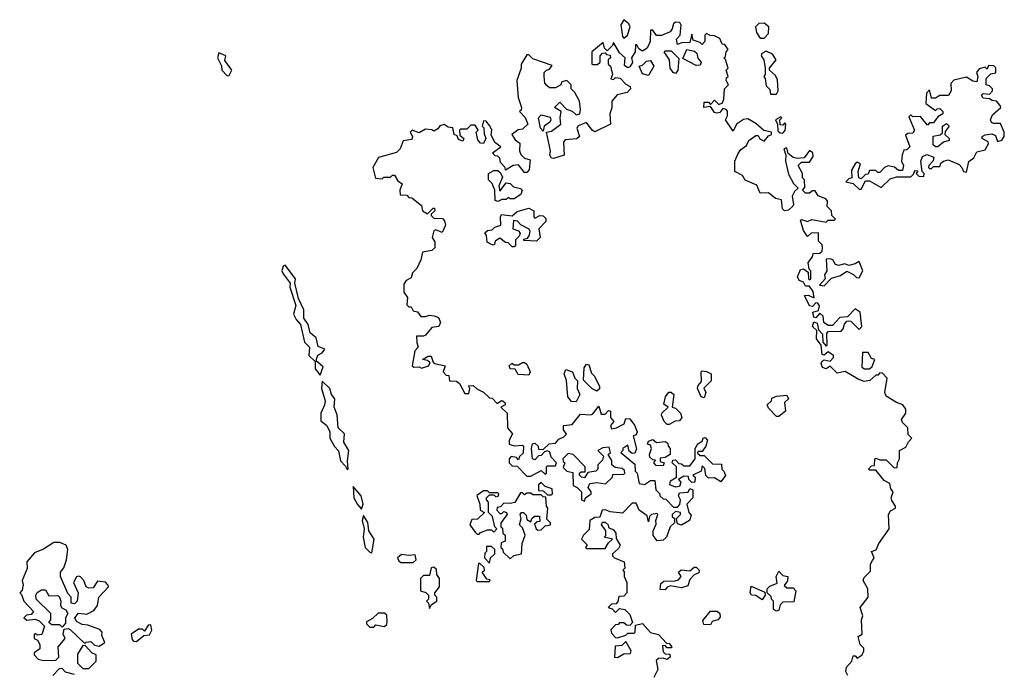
# Model space of a CAD drawing. Extents: x 2494106 to 2685573, y 758056 to 915185.
# Tile 292 of 507: x 2559600 to 2564368, y 882051 to 885220. Entities that reach past the tile are written whole.
import ezdxf

# ---------------------------------------------------------------- set-up
doc = ezdxf.new("R2010")
doc.units = 0

msp = doc.modelspace()

# ---------------------------------------------------------------- linework, layer by layer
at = {"layer": '0CON05XD'}
for points in [[(2563610, 882045), (2563600, 882065), (2563603.3, 882085), (2563630, 882115), (2563635, 882140), (2563645, 882140), (2563655, 882130), (2563680, 882145), (2563687.5, 882165), (2563687, 882177), (2563670, 882195), (2563660, 882235), (2563680, 882245), (2563676.7, 882315), (2563682.5, 882335), (2563670, 882375), (2563707.5, 882425), (2563706.2, 882465), (2563683.8, 882505), (2563689.5, 882520.5), (2563719.4, 882550.6), (2563719.4, 882585), (2563728.5, 882601.5), (2563736.7, 882615), (2563723.8, 882645), (2563746.4, 882653.6), (2563760, 882685), (2563810, 882755), (2563807.5, 882825), (2563817, 882843), (2563840, 882855), (2563840, 882865), (2563823, 882893), (2563820, 882905), (2563830, 882935), (2563818.3, 882948.3), (2563812.5, 882975), (2563785, 882990), (2563745, 883040), (2563715, 883040), (2563710, 883045), (2563725, 883060), (2563738.3, 883061.7), (2563740, 883095), (2563745, 883097.5), (2563765, 883090), (2563795, 883090), (2563835, 883050), (2563848.3, 883051.7), (2563850, 883075), (2563860, 883095), (2563860, 883135), (2563890, 883150), (2563903, 883177), (2563920, 883195), (2563901.7, 883211.7), (2563900, 883245), (2563875, 883270), (2563870, 883285), (2563890, 883315), (2563890, 883335), (2563876.2, 883356.2), (2563845, 883366.7), (2563795, 883397.5), (2563788.8, 883415), (2563800, 883485), (2563778.3, 883508.3), (2563765, 883510), (2563755, 883500), (2563745, 883500), (2563717, 883473), (2563689.3, 883469.3), (2563659.3, 883479.3), (2563597, 883517), (2563558.3, 883508.3), (2563525, 883542.5), (2563505, 883530), (2563487, 883537), (2563480, 883555), (2563485, 883567.5), (2563495, 883573.3), (2563525, 883567.5), (2563540, 883585), (2563540, 883595), (2563515, 883612.5), (2563495, 883596.7), (2563485, 883600), (2563480, 883645), (2563458, 883675), (2563460, 883715), (2563438.8, 883735), (2563445, 883757.5), (2563460.7, 883750.7), (2563468.3, 883718.3), (2563487, 883697), (2563488.3, 883658.3), (2563505, 883640), (2563510, 883645), (2563508.3, 883701.7), (2563515, 883710), (2563577, 883713), (2563587, 883723), (2563593.8, 883746.2), (2563605, 883760), (2563615, 883762.5), (2563625, 883760), (2563665, 883720), (2563677.5, 883735), (2563672.5, 883775), (2563670, 883805), (2563645, 883820), (2563608.3, 883781.7), (2563571.7, 883778.3), (2563535, 883740), (2563515, 883740), (2563493.6, 883753.6), (2563490, 883785), (2563475, 883800), (2563455, 883777.5), (2563445, 883780), (2563440, 883805), (2563468.3, 883811.7), (2563472.5, 883835), (2563465, 883847.5), (2563455, 883850), (2563438.8, 883831.2), (2563424.4, 883834.4), (2563400, 883885), (2563417, 883887), (2563447, 883873), (2563442.5, 883905), (2563425, 883930), (2563405, 883930), (2563395, 883950), (2563375, 883957.5), (2563366.7, 883975), (2563380, 884010), (2563395, 884013.8), (2563418.3, 883998.3), (2563420, 883965), (2563425, 883960), (2563430, 883965), (2563430, 884005), (2563422.5, 884012.5), (2563417.5, 884045), (2563438.3, 884071.7), (2563441.7, 884088.3), (2563475, 884090), (2563485, 884100), (2563487.5, 884115), (2563485, 884130), (2563468.3, 884148.3), (2563468.3, 884188.3), (2563433, 884187), (2563415, 884170), (2563395, 884200), (2563381.2, 884248.8), (2563385, 884252.5), (2563415, 884242.5), (2563435, 884252.5), (2563505, 884240), (2563515, 884250), (2563545, 884250), (2563550, 884255), (2563531.7, 884271.7), (2563530, 884295), (2563510, 884315), (2563511.7, 884341.7), (2563503, 884353), (2563467, 884367), (2563451.7, 884391.7), (2563438.3, 884391.7), (2563425, 884380), (2563405, 884380), (2563390, 884395), (2563401.7, 884408.3), (2563400, 884445), (2563390, 884455), (2563390, 884475), (2563370, 884515), (2563385, 884530), (2563425, 884530), (2563441.7, 884558.3), (2563440, 884575), (2563425, 884587.5), (2563398.3, 884551.7), (2563365, 884547.5), (2563345, 884552.5), (2563321.7, 884571.7), (2563315, 884600), (2563300, 884595), (2563310, 884565), (2563307.5, 884535), (2563323, 884473), (2563347, 884427), (2563370, 884405), (2563351.7, 884388.3), (2563340, 884365), (2563347.5, 884325), (2563343.3, 884316.7), (2563322.7, 884297.3), (2563302.5, 884295), (2563294, 884305), (2563288.3, 884348.3), (2563260, 884355), (2563225, 884382.5), (2563185, 884380), (2563169.3, 884419.3), (2563113, 884443), (2563100, 884465), (2563062.5, 884485), (2563063.3, 884535), (2563078.3, 884571.7), (2563090.5, 884589.5), (2563119.3, 884610.7), (2563130, 884635), (2563165, 884660), (2563175, 884660), (2563183.6, 884643.6), (2563205, 884632.5), (2563225, 884657.5), (2563240, 884665), (2563240, 884675), (2563203.9, 884683.9), (2563165, 884717.5), (2563125, 884740), (2563105, 884736.7), (2563070, 884715), (2563055, 884680), (2563017.5, 884735), (2563027.5, 884755), (2563027, 884777), (2563020, 884785), (2563005, 884790), (2562989.3, 884770.7), (2562975, 884767.5), (2562965, 884770), (2562945, 884800), (2562912.5, 884795), (2562915, 884820), (2562935, 884820), (2562945, 884810), (2562965, 884830), (2562985, 884810), (2563003, 884817), (2563010, 884835), (2563012.5, 884885), (2563032.5, 884905), (2563020, 884925), (2563021.7, 884938.3), (2563030, 884945), (2563020, 884975), (2563030, 884985), (2563017.5, 885027.5), (2563010, 885035), (2563018.3, 885041.7), (2563020, 885065), (2563030, 885075), (2563015, 885100), (2563001.7, 885101.7), (2562989.3, 885129.3), (2562965, 885142.5), (2562943.6, 885143.6), (2562925, 885152.5), (2562917.5, 885145), (2562917.5, 885115), (2562905, 885100), (2562895, 885110), (2562861.7, 885121.7), (2562855, 885150), (2562845, 885110), (2562805, 885107.5), (2562785, 885100), (2562780, 885125), (2562797.5, 885145), (2562803, 885193), (2562797, 885207), (2562775, 885207.5), (2562765, 885200), (2562760, 885175), (2562749.3, 885160.7), (2562707, 885143), (2562683.3, 885143.3), (2562665, 885170), (2562655, 885170), (2562652.5, 885115), (2562638.3, 885081.7), (2562615, 885067.5), (2562598.3, 885078.3), (2562588.3, 885098.3), (2562581.7, 885098.3), (2562580, 885065), (2562562.5, 885035), (2562567, 885013), (2562555, 884992.5), (2562545, 884987.5), (2562528.3, 884998.3), (2562532.5, 885035), (2562505, 885060), (2562475, 885110), (2562470, 885095), (2562445, 885070), (2562431.7, 885081.7), (2562425, 885110), (2562370, 885065), (2562370, 885005), (2562375, 885002.5), (2562397.5, 885002.5), (2562410, 885015), (2562410, 885045), (2562421.7, 885058.3), (2562435, 885060), (2562441.7, 885051.7), (2562458.3, 885048.3), (2562460, 885035), (2562450, 885025), (2562450, 885005), (2562460, 884995), (2562470, 884955), (2562463, 884933), (2562475, 884930), (2562485, 884940), (2562507, 884937), (2562535, 884907.5), (2562556.4, 884896.4), (2562557.5, 884885), (2562541.7, 884868.3), (2562493, 884857), (2562467.5, 884825), (2562466.4, 884793.6), (2562457.5, 884765), (2562460, 884715), (2562385, 884677.5), (2562372.5, 884685), (2562345, 884722.5), (2562303.8, 884706.2), (2562297.5, 884695), (2562310, 884655), (2562297.5, 884642.5), (2562241.7, 884638.3), (2562232.5, 884627.5), (2562236.7, 884565), (2562185, 884547.5), (2562175, 884550), (2562167.5, 884565), (2562170, 884585), (2562150, 884675), (2562175, 884680), (2562220, 884715), (2562216.7, 884745), (2562222.5, 884775), (2562190, 884795), (2562215, 884820), (2562247, 884787), (2562275, 884776.7), (2562295, 884760), (2562312.5, 884765), (2562316.2, 884785), (2562310, 884825), (2562288.3, 884868.3), (2562270, 884885), (2562270, 884905), (2562250, 884925), (2562225, 884920), (2562220, 884905), (2562195, 884890), (2562165, 884890), (2562151.7, 884901.7), (2562143, 884913), (2562140, 884945), (2562140, 884965), (2562150, 884975)], [(2562525, 885130), (2562542.5, 885145), (2562556.7, 885185), (2562549.5, 885199.5), (2562525, 885220), (2562511.2, 885195), (2562518.3, 885138.3), (2562525, 885130)], [(2563205, 885130), (2563226.4, 885153.6), (2563226.7, 885185), (2563205, 885202.5), (2563178.3, 885201.7), (2563162.5, 885185), (2563168.3, 885158.3), (2563185, 885130), (2563205, 885130)], [(2560605, 884947.5), (2560615, 884950), (2560627.5, 884975), (2560593, 885023), (2560597.5, 885045), (2560565, 885060), (2560557.5, 885035), (2560576.4, 884996.4), (2560578.8, 884975), (2560605, 884947.5)], [(2562150, 884975), (2562165, 884980), (2562178.3, 884998.3), (2562085, 885030), (2562065, 885050), (2562055, 885050), (2562027.5, 885005), (2562027.5, 884985), (2562007.5, 884925), (2562013.6, 884843.6), (2562030, 884795), (2562028.3, 884781.7), (2562020, 884775), (2562047, 884747), (2562060, 884715), (2562035, 884690), (2562013, 884687), (2561982.5, 884665), (2561998.3, 884638.3), (2562021.7, 884621.7), (2562020, 884585), (2562027, 884567), (2562045, 884550), (2562071.7, 884541.7), (2562067, 884493), (2562055, 884480), (2562045, 884480), (2562015, 884517.5), (2561990, 884515), (2561951.7, 884491.7), (2561950, 884505), (2561928.3, 884528.3), (2561925, 884550), (2561915, 884560), (2561901.7, 884561.7), (2561890, 884575), (2561930, 884605), (2561900, 884625), (2561883, 884663), (2561886.7, 884685), (2561877, 884707), (2561858.3, 884728.3), (2561845, 884730), (2561840, 884705), (2561847, 884697), (2561848.3, 884668.3), (2561857.5, 884645), (2561845, 884620), (2561831.7, 884621.7), (2561818.3, 884638.3), (2561810, 884675), (2561820, 884685), (2561805, 884710), (2561785, 884710), (2561765, 884690), (2561735, 884690), (2561730, 884685), (2561731.7, 884661.7), (2561750, 884645), (2561745, 884632.5), (2561725, 884640), (2561718.3, 884658.3), (2561703.6, 884663.6), (2561696.7, 884696.7), (2561675, 884700), (2561655, 884712.5), (2561633.9, 884706.1), (2561625, 884692.5), (2561605, 884680), (2561595, 884687.5), (2561565, 884690), (2561535, 884672.5), (2561500, 884685), (2561490, 884675), (2561502.5, 884655), (2561499.3, 884640.7), (2561457, 884633), (2561442.5, 884595), (2561425, 884577.5), (2561337, 884553), (2561310, 884505), (2561323.3, 884453.3), (2561355, 884450), (2561363, 884457), (2561395, 884457.5), (2561405, 884467.5), (2561415, 884467.5), (2561430.7, 884440.7), (2561452.5, 884425), (2561440, 884395), (2561441.7, 884371.7), (2561475, 884370), (2561485, 884360), (2561498.3, 884358.3), (2561545, 884320), (2561550, 884295), (2561575, 884280), (2561601.7, 884308.3), (2561608.3, 884308.3), (2561610, 884295), (2561591.7, 884278.3), (2561591.7, 884271.7), (2561605, 884260), (2561647.5, 884257.5), (2561657, 884247), (2561662.5, 884225), (2561645, 884190), (2561615, 884202.5), (2561605, 884197.5), (2561597.5, 884165), (2561610, 884145), (2561610, 884115), (2561595, 884102.5), (2561550, 884095), (2561541.7, 884058.3), (2561522.5, 884015), (2561502.5, 883995), (2561495, 883970), (2561471.7, 883958.3), (2561460.7, 883939.3), (2561460.7, 883900.7), (2561477.5, 883875), (2561475, 883840), (2561485, 883830), (2561495, 883830), (2561505, 883810), (2561526.4, 883806.4), (2561543, 883783), (2561565, 883782.5), (2561585, 883790), (2561607, 883787), (2561628.3, 883778.3), (2561637.5, 883755), (2561630, 883735), (2561595, 883730), (2561565, 883692.5), (2561555, 883687.5), (2561521.7, 883688.3), (2561522.5, 883655), (2561530, 883635), (2561513.3, 883616.7), (2561500, 883545), (2561508.3, 883538.3), (2561535, 883540), (2561545, 883532.5), (2561580, 883545), (2561588.3, 883558.3), (2561575, 883570), (2561550, 883575), (2561578.3, 883591.7), (2561591.7, 883591.7), (2561601.7, 883561.7), (2561610, 883555), (2561660, 883545), (2561650, 883515), (2561665, 883500), (2561678.3, 883498.3), (2561681.7, 883471.7), (2561715, 883470), (2561729.3, 883459.3), (2561755, 883410), (2561775, 883410), (2561780, 883435), (2561773, 883447), (2561795, 883450), (2561813, 883433), (2561845, 883417.5), (2561875, 883390), (2561888.3, 883388.3), (2561911.7, 883361.7), (2561933, 883377), (2561940, 883375), (2561950, 883365), (2561950, 883355), (2561930, 883345), (2561960, 883315), (2561962.5, 883245), (2561986.7, 883215), (2561970, 883185), (2561970, 883165), (2561995, 883157.5), (2562035, 883160), (2562040, 883155), (2562038.3, 883121.7), (2562020, 883105), (2562015, 883090), (2562005, 883100), (2561980, 883105), (2561970, 883095), (2561970, 883075), (2561985, 883060), (2562008.3, 883058.3), (2562055, 883010), (2562075, 883010), (2562125, 883037.5), (2562145, 883020), (2562150, 883025), (2562150, 883055), (2562155, 883060), (2562195, 883060), (2562200, 883075), (2562173, 883103), (2562166.2, 883126.2), (2562155, 883132.5), (2562141.7, 883128.3), (2562125, 883110), (2562111.7, 883108.3), (2562095, 883090), (2562083.6, 883093.6), (2562077.5, 883145), (2562083, 883167), (2562095, 883170), (2562110, 883155), (2562111.7, 883141.7), (2562135, 883140), (2562163, 883167), (2562195, 883170), (2562210.7, 883189.3), (2562235, 883200), (2562247, 883213), (2562232.5, 883235), (2562233.6, 883256.4), (2562275, 883260), (2562315, 883310), (2562365, 883307.5), (2562375, 883312.5), (2562405, 883350), (2562415, 883310), (2562435, 883310), (2562451.7, 883328.3), (2562460, 883325), (2562460, 883295), (2562477.5, 883275), (2562460, 883255), (2562465, 883240), (2562490, 883245), (2562526.7, 883263.3), (2562535, 883290), (2562555, 883287.5), (2562577, 883257), (2562590, 883225), (2562585, 883210), (2562570, 883205), (2562587, 883143), (2562578.3, 883121.7), (2562565, 883120), (2562551.7, 883131.7), (2562545, 883160), (2562520, 883145), (2562520, 883135), (2562510, 883125), (2562578.3, 883068.3), (2562580, 883035), (2562590, 883025), (2562600, 882975), (2562625, 882970), (2562655, 882990), (2562675, 882990), (2562680, 882945), (2562700, 882925), (2562700, 882915), (2562715, 882900), (2562728.3, 882898.3), (2562765, 882860), (2562785, 882860), (2562797, 882873), (2562800, 882895), (2562790, 882915), (2562795, 882930), (2562837, 882933), (2562845, 882950), (2562860, 882945), (2562860, 882905), (2562830, 882875), (2562840, 882835), (2562851.7, 882821.7), (2562842.5, 882795), (2562805, 882772.5), (2562785, 882780), (2562780, 882805), (2562800, 882825), (2562800, 882835), (2562775, 882840), (2562760, 882825), (2562760, 882815), (2562770, 882805), (2562770, 882785), (2562750, 882765), (2562732.5, 882715), (2562715, 882700), (2562686.7, 882696.7), (2562667.5, 882722.5), (2562666.7, 882745), (2562681.7, 882778.3), (2562680, 882795), (2562690, 882825), (2562685, 882830), (2562660, 882825), (2562650, 882815), (2562645, 882790), (2562638.3, 882818.3), (2562600, 882845), (2562585, 882880), (2562565, 882880), (2562519.3, 882830.7), (2562458.3, 882838.3), (2562435, 882847.5), (2562420, 882845), (2562408.3, 882811.7), (2562385, 882810), (2562360, 882795), (2562357, 882753), (2562330, 882725), (2562320, 882705), (2562348.3, 882678.3), (2562340, 882665), (2562345, 882660), (2562435, 882660), (2562451.7, 882688.3), (2562470, 882705), (2562430, 882715), (2562437.5, 882722.5), (2562437.5, 882747.5), (2562417.5, 882775), (2562422.5, 882787.5), (2562435, 882787.5), (2562450, 882775), (2562451.7, 882761.7), (2562475, 882750), (2562486.7, 882735), (2562488.3, 882708.3), (2562507, 882677), (2562499.3, 882660.7), (2562470, 882635), (2562470, 882625), (2562480, 882615), (2562527.5, 882595), (2562530, 882565), (2562520, 882555), (2562527.5, 882547.5), (2562527.5, 882525), (2562540, 882495), (2562540, 882445), (2562525, 882430), (2562501.7, 882428.3), (2562497, 882403), (2562488.3, 882391.7), (2562465, 882390), (2562450, 882375), (2562468.3, 882368.3), (2562485, 882350), (2562505, 882370), (2562530, 882365), (2562555, 882340), (2562567.5, 882302.5), (2562555, 882287.5), (2562538.3, 882288.3), (2562525, 882300), (2562505, 882300), (2562498.3, 882291.7), (2562485, 882290), (2562463, 882267), (2562465, 882250), (2562485, 882230), (2562495, 882227.5), (2562535, 882240), (2562545, 882250), (2562575, 882250), (2562580, 882255), (2562581.7, 882288.3), (2562615, 882296.7), (2562653.9, 882253.9), (2562693.6, 882243.6), (2562731.7, 882201.7), (2562745, 882200), (2562757.5, 882185), (2562755, 882180), (2562735, 882180), (2562725, 882190), (2562711.7, 882188.3), (2562715, 882160), (2562725, 882150), (2562748.3, 882148.3), (2562750, 882135), (2562735, 882122.5), (2562715, 882130), (2562693, 882127), (2562681.7, 882118.3), (2562690, 882075), (2562670, 882035)], [(2562775, 884960), (2562763.6, 884963.6), (2562750, 884985), (2562746.4, 885026.4), (2562720, 885065), (2562725, 885070), (2562755, 885070), (2562791.7, 885031.7), (2562786.4, 884973.6), (2562775, 884960)], [(2562875, 884997.5), (2562811.7, 885031.7), (2562830, 885075), (2562867, 885067), (2562878.3, 885058.3), (2562883.8, 885033.8), (2562900, 885015), (2562895, 885000), (2562875, 884997.5)], [(2563265, 884860), (2563272.5, 884875), (2563269.3, 884929.3), (2563259.3, 884949.3), (2563230, 884975), (2563230, 884985), (2563262.5, 885025), (2563245, 885052.5), (2563215, 885067.5), (2563193.6, 885056.4), (2563190, 885045), (2563202.5, 885025), (2563210, 884985), (2563210, 884955), (2563202.5, 884945), (2563210, 884935), (2563215, 884900), (2563231.7, 884881.7), (2563235, 884860), (2563265, 884860)], [(2562645, 884950), (2562615, 884957.5), (2562600, 884995), (2562615, 885000), (2562635, 885020), (2562655, 885022.5), (2562670, 884995), (2562645, 884950)], [(2563675, 884400), (2563695, 884440), (2563715, 884440), (2563771.7, 884408.3), (2563815, 884450), (2563845, 884460), (2563915, 884460), (2563928.3, 884471.7), (2563935, 884490), (2563948.3, 884488.3), (2563940, 884475), (2563953, 884463), (2563978.3, 884461.7), (2563980, 884475), (2563970, 884485), (2563963.3, 884535), (2563972, 884558), (2563992.3, 884567.7), (2564026.7, 884555), (2564023.6, 884536.4), (2564002.5, 884515), (2564000, 884505), (2564005, 884500), (2564015, 884500), (2564025, 884510), (2564055, 884510), (2564060, 884525), (2564072.5, 884535), (2564095, 884541.2), (2564148.3, 884518.3), (2564162.5, 884505), (2564170, 884485), (2564185, 884482.5), (2564196.2, 884533.8), (2564219.3, 884550.7), (2564235, 884580), (2564275, 884590), (2564291.7, 884618.3), (2564289.3, 884629.3), (2564260, 884645), (2564260, 884655), (2564275, 884663.3), (2564306.7, 884666.7), (2564325, 884660), (2564335, 884630), (2564355, 884637.5), (2564367.5, 884655), (2564367.5, 884675), (2564348.3, 884718.3), (2564315, 884717.5), (2564305, 884722.5), (2564300, 884735), (2564310.7, 884759.3), (2564350, 884795), (2564347.5, 884805), (2564330, 884825), (2564308.3, 884828.3), (2564295, 884837.5), (2564265, 884840), (2564257.5, 884855), (2564265, 884862.5), (2564295, 884860), (2564310, 884875), (2564310, 884885), (2564295, 884900), (2564280, 884905), (2564280, 884935), (2564301.7, 884958.3), (2564327, 884963), (2564327, 884987), (2564317, 884997), (2564291.7, 884998.3), (2564285, 884980), (2564275, 884990), (2564245, 884982.5), (2564232.5, 884965), (2564240, 884945), (2564235, 884920), (2564215, 884922.5), (2564185, 884942.5), (2564123, 884927), (2564108.3, 884911.7), (2564110, 884875), (2564097, 884853), (2564055, 884852.5), (2564035, 884840), (2564015, 884840), (2564005, 884880), (2563990, 884865), (2563987.5, 884815), (2564035, 884780), (2564041.7, 884788.3), (2564055, 884790), (2564070, 884775), (2564070, 884765), (2564045, 884750), (2564027.5, 884725), (2564025, 884720), (2564005, 884720), (2563995, 884710), (2563961.7, 884751.7), (2563925, 884750), (2563915, 884760), (2563905, 884750), (2563932.5, 884685), (2563925, 884670), (2563900.7, 884669.3), (2563888.3, 884661.7), (2563910, 884605), (2563895, 884590), (2563881.7, 884588.3), (2563873.6, 884566.4), (2563870, 884535), (2563880, 884515), (2563875, 884490), (2563855, 884490), (2563836.2, 884506.2), (2563805, 884513.3), (2563787.5, 884505), (2563765, 884480), (2563755, 884480), (2563745, 884490), (2563715, 884490), (2563708.3, 884471.7), (2563695, 884470), (2563675, 884450), (2563662.5, 884455), (2563660, 884485), (2563671.7, 884521.7), (2563655, 884530), (2563645, 884522.5), (2563628.3, 884491.7), (2563630, 884455), (2563615, 884450), (2563600, 884435), (2563635, 884427.5), (2563665, 884400), (2563675, 884400)], [(2562135, 884680), (2562122.5, 884695), (2562112.5, 884745), (2562125, 884760), (2562168.3, 884748.3), (2562172.5, 884735), (2562166.7, 884723.3), (2562140, 884705), (2562135, 884680)], [(2563295, 884670), (2563306.4, 884683.6), (2563310, 884715), (2563305, 884720), (2563295, 884710), (2563281.7, 884711.7), (2563280, 884735), (2563290, 884745), (2563285, 884750), (2563260, 884735), (2563270, 884715), (2563271.7, 884681.7), (2563281.7, 884671.7), (2563295, 884670)], [(2564045, 884603.8), (2564033.9, 884603.9), (2564023.3, 884615), (2564023, 884657), (2564057, 884663), (2564068.3, 884671.7), (2564067.5, 884705), (2564087.5, 884717.5), (2564100, 884705), (2564081.7, 884678.3), (2564080, 884665), (2564100, 884645), (2564100, 884635), (2564073.3, 884626.7), (2564045, 884603.8)], [(2561915, 884340), (2561902.5, 884345), (2561900, 884395), (2561887, 884427), (2561870, 884445), (2561870, 884475), (2561895, 884490), (2561915, 884490), (2561928.3, 884478.3), (2561937, 884457), (2561920, 884415), (2561925, 884390), (2561955, 884430), (2561975, 884427.5), (2561991.7, 884411.7), (2562025, 884402.5), (2562032.5, 884395), (2562026.4, 884373.6), (2561995, 884352.5), (2561975, 884352.5), (2561965, 884360), (2561955, 884350), (2561935, 884350), (2561915, 884340)], [(2561995, 884120), (2561985, 884120), (2561965, 884140), (2561951.7, 884141.7), (2561925, 884162.5), (2561901.7, 884148.3), (2561898.3, 884131.7), (2561891.7, 884128.3), (2561863, 884143), (2561860, 884175), (2561851.7, 884188.3), (2561865, 884200), (2561887, 884203), (2561900, 884215), (2561930, 884225), (2561927.5, 884265), (2561933.6, 884276.4), (2561985, 884270), (2562008.3, 884291.7), (2562065, 884307.5), (2562090, 884295), (2562090, 884265), (2562095, 884260), (2562118.3, 884271.7), (2562135, 884270), (2562147, 884257), (2562147, 884243), (2562113, 884207), (2562120, 884165), (2562101.7, 884148.3), (2562041.7, 884151.7), (2562041.7, 884158.3), (2562058.3, 884161.7), (2562067, 884173), (2562072.5, 884195), (2562066.7, 884206.7), (2562027, 884227), (2562010, 884245), (2561991.7, 884248.3), (2561988.3, 884208.3), (2562015, 884197.5), (2562022.5, 884185), (2562018.3, 884171.7), (2562000, 884155), (2562000, 884125), (2561995, 884120)], [(2563495, 883932.5), (2563531.2, 883968.8), (2563575, 883982.5), (2563605, 884002.5), (2563637, 883987), (2563651.7, 883971.7), (2563665, 883970), (2563682.5, 884005), (2563665, 884050), (2563645, 884037.5), (2563615, 884030), (2563595, 884037.5), (2563565, 884030), (2563550, 884035), (2563537, 884057), (2563525, 884062.5), (2563505, 884060), (2563507.5, 884005), (2563497.5, 883985), (2563500, 883965), (2563472.5, 883935), (2563495, 883932.5)], [(2561055, 883500), (2561069.3, 883539.3), (2561037.5, 883567.5), (2561037, 883577), (2561044, 883596), (2561065, 883607.5), (2561077.5, 883625), (2561045, 883637.5), (2561035, 883680), (2561006.7, 883705), (2560996.2, 883745), (2560976.2, 883775), (2560976.2, 883815), (2560950.7, 883870.7), (2560932.5, 883945), (2560935.8, 883965), (2560885, 884032.5), (2560875, 884027.5), (2560870, 884005), (2560875, 883990), (2560910, 883945), (2560908.8, 883925), (2560936.7, 883836.7), (2560925.8, 883795), (2560938.3, 883768.3), (2560960, 883745), (2560978.8, 883658.8), (2561003.3, 883635), (2561000, 883595), (2561030, 883565), (2561030.5, 883530.5), (2561055, 883500)], [(2563715, 883530), (2563728.3, 883541.7), (2563740, 883575), (2563725, 883580), (2563708.8, 883608.8), (2563681.2, 883608.8), (2563678.3, 883538.3), (2563690.7, 883530.7), (2563715, 883530)], [(2562065, 883500), (2562013, 883503), (2561998.3, 883528.3), (2561975, 883530), (2561970, 883545), (2561985, 883557.5), (2561995, 883550), (2562015, 883550), (2562035, 883561.2), (2562045, 883560), (2562055, 883552.5), (2562072.5, 883515), (2562065, 883500)], [(2562295, 883370), (2562271.7, 883371.7), (2562253.6, 883393.6), (2562247, 883473), (2562236.7, 883505), (2562245, 883527.5), (2562275.9, 883515.9), (2562287.5, 883485), (2562301.7, 883471.7), (2562300, 883435), (2562312.5, 883405), (2562295, 883370)], [(2562395, 883422.5), (2562370, 883435), (2562330, 883475), (2562333.3, 883535), (2562345, 883552.5), (2562355, 883550), (2562369.3, 883509.3), (2562382.5, 883495), (2562407.5, 883445), (2562407.5, 883432.5), (2562395, 883422.5)], [(2562915, 883390), (2562900, 883395), (2562882.5, 883435), (2562885, 883450), (2562901.7, 883468.3), (2562900, 883515), (2562905, 883520), (2562925, 883517.5), (2562947.5, 883505), (2562947.5, 883472.5), (2562913, 883437), (2562922.5, 883415), (2562915, 883390)], [(2561185, 883042.5), (2561190, 883045), (2561186.7, 883085), (2561193.3, 883135), (2561170, 883175), (2561173.3, 883215), (2561142, 883245), (2561136.7, 883306.7), (2561123.3, 883345), (2561126.2, 883385), (2561110, 883405), (2561102.5, 883435), (2561065, 883470), (2561062, 883435), (2561078.8, 883375), (2561076.4, 883353.6), (2561057.5, 883315), (2561058.3, 883278.3), (2561087.5, 883255), (2561102.5, 883225), (2561102.5, 883195), (2561123.9, 883153.9), (2561143.6, 883133.6), (2561153.3, 883085), (2561178.3, 883058.3), (2561185, 883042.5)], [(2562745, 883260), (2562735, 883260), (2562720, 883275), (2562707.5, 883305), (2562710, 883315), (2562740, 883345), (2562718.3, 883358.3), (2562726.7, 883395), (2562743.6, 883416.4), (2562755, 883417.5), (2562767.5, 883405), (2562760, 883345), (2562775, 883340), (2562800, 883315), (2562806.7, 883295), (2562795, 883277.5), (2562773, 883277), (2562745, 883260)], [(2563275, 883300), (2563265, 883300), (2563225, 883340), (2563220, 883355), (2563240, 883375), (2563241.7, 883388.3), (2563265, 883397.5), (2563315, 883402.5), (2563322.5, 883385), (2563303, 883367), (2563307.5, 883325), (2563275, 883300)], [(2562715, 883060), (2562681.7, 883061.7), (2562670, 883075), (2562678.3, 883088.3), (2562665, 883090), (2562651.7, 883101.7), (2562650, 883115), (2562660, 883145), (2562655, 883160), (2562640, 883165), (2562645, 883180), (2562665, 883187.5), (2562683, 883173), (2562727.5, 883177.5), (2562738.3, 883168.3), (2562740, 883155), (2562750, 883145), (2562750, 883115), (2562725, 883100), (2562701.7, 883098.3), (2562701.7, 883081.7), (2562720, 883075), (2562715, 883060)], [(2562775, 882957.5), (2562748.3, 882968.3), (2562751.7, 882988.3), (2562780, 883005), (2562780, 883055), (2562760, 883075), (2562761.7, 883088.3), (2562775, 883090), (2562791.7, 883071.7), (2562805, 883070), (2562815, 883060), (2562845, 883060), (2562870, 883095), (2562870, 883145), (2562883.6, 883166.4), (2562905, 883180), (2562910, 883195), (2562918.3, 883198.3), (2562930, 883185), (2562922.5, 883155), (2562905, 883130), (2562885, 883130), (2562881.7, 883121.7), (2562895, 883110), (2562915, 883110), (2562955, 883070), (2562998.3, 883068.3), (2563000, 883045), (2563010, 883035), (2563017, 883013), (2562995, 882982.5), (2562965, 883002.5), (2562935, 883000), (2562923, 883013), (2562917, 883047), (2562905, 883060), (2562900, 883035), (2562860, 883015), (2562870, 883005), (2562868.3, 882981.7), (2562855, 882980), (2562840, 882995), (2562838.3, 883008.3), (2562815, 883010), (2562790, 882995), (2562801.7, 882981.7), (2562795, 882960), (2562775, 882957.5)], [(2562335, 882890), (2562340, 882905), (2562367.5, 882925), (2562367.5, 882935), (2562352.5, 882955), (2562360, 882975), (2562395, 882980), (2562437, 882973), (2562470, 883005), (2562471.7, 883018.3), (2562525, 883020), (2562530, 883025), (2562528.3, 883038.3), (2562517, 883047), (2562482.5, 883052.5), (2562467.5, 883065), (2562467, 883087), (2562450, 883115), (2562460, 883125), (2562455, 883150), (2562423, 883147), (2562400, 883135), (2562427.5, 883107.5), (2562421.7, 883088.3), (2562400, 883065), (2562400, 883045), (2562390, 883035), (2562351.7, 883028.3), (2562335, 883002.5), (2562320, 883005), (2562310, 883015), (2562310, 883025), (2562318.3, 883031.7), (2562338.3, 883031.7), (2562337.5, 883055), (2562280, 883115), (2562255, 883120), (2562230, 883095), (2562231.7, 883081.7), (2562240, 883075), (2562231.7, 883051.7), (2562250, 883035), (2562278.3, 883028.3), (2562280, 882965), (2562300, 882955), (2562320, 882935), (2562320, 882895), (2562335, 882890)], [(2561255, 882850), (2561262.5, 882875), (2561253.3, 882915), (2561215, 882960), (2561218, 882905), (2561235, 882872.5), (2561255, 882850)], [(2562175, 882920), (2562180, 882925), (2562178.3, 882948.3), (2562145, 882960), (2562125, 882980), (2562111.7, 882968.3), (2562111.7, 882941.7), (2562135, 882940), (2562155, 882920), (2562175, 882920)], [(2561825, 882730), (2561831.7, 882738.3), (2561865, 882750), (2561885, 882750), (2561895, 882740), (2561910, 882755), (2561900, 882765), (2561890, 882815), (2561870, 882835), (2561870, 882885), (2561860, 882895), (2561860, 882905), (2561875, 882920), (2561895, 882920), (2561905, 882910), (2561917, 882913), (2561920, 882925), (2561915, 882930), (2561875, 882930), (2561865, 882940), (2561845, 882940), (2561813, 882917), (2561827.5, 882875), (2561830, 882845), (2561850, 882835), (2561817, 882803), (2561790, 882800), (2561780, 882775), (2561805, 882740), (2561815, 882730), (2561825, 882730)], [(2561975, 882610), (2561993, 882627), (2562030, 882635), (2562032.5, 882685), (2562047.5, 882725), (2562035, 882760), (2562020, 882775), (2562027.5, 882805), (2562022.5, 882825), (2562030, 882835), (2562040, 882835), (2562051.7, 882821.7), (2562055, 882800), (2562075, 882790), (2562080, 882805), (2562093, 882817), (2562116.4, 882816.4), (2562118.3, 882791.7), (2562105, 882790), (2562092.5, 882777.5), (2562100, 882755), (2562108.3, 882748.3), (2562125, 882750), (2562145, 882770), (2562170, 882775), (2562170, 882785), (2562152.5, 882802.5), (2562157.5, 882855), (2562150, 882865), (2562148.3, 882908.3), (2562135, 882910), (2562125, 882920), (2562085, 882920), (2562075, 882927.5), (2562055, 882927.5), (2562045, 882920), (2562035, 882930), (2562025, 882930), (2561997, 882883), (2561975, 882877.5), (2561945, 882880), (2561928.3, 882861.7), (2561911.7, 882858.3), (2561910, 882845), (2561925, 882830), (2561935, 882830), (2561945, 882840), (2561957.5, 882835), (2561960, 882825), (2561930, 882785), (2561930, 882765), (2561938.3, 882758.3), (2561940, 882735), (2561950, 882725), (2561950, 882695), (2561931.7, 882688.3), (2561930, 882665), (2561938.3, 882658.3), (2561941.7, 882641.7), (2561975, 882610)], [(2561305, 882640), (2561316.2, 882705), (2561290, 882745), (2561286.4, 882786.4), (2561265, 882820), (2561257.5, 882795), (2561267.5, 882755), (2561263.3, 882715), (2561272.5, 882665), (2561295, 882642.5), (2561305, 882640)], [(2559715, 882117.5), (2559775, 882120), (2559790, 882135), (2559786.7, 882185), (2559820, 882225), (2559810, 882245), (2559815, 882270), (2559835, 882272.5), (2559845, 882267.5), (2559915, 882200), (2559922.5, 882207.5), (2559945, 882210), (2559963, 882193), (2559985, 882187.5), (2560012.5, 882205), (2559998.3, 882238.3), (2560000, 882255), (2559988.3, 882268.3), (2559929.3, 882289.3), (2559902.3, 882292.3), (2559875, 882307.5), (2559867.5, 882325), (2559885, 882346.7), (2559925, 882342.5), (2559959.3, 882360.7), (2559977.5, 882385), (2559982.5, 882425), (2560030, 882475), (2560027.5, 882485), (2560015, 882496.7), (2559977.5, 882502.5), (2559955, 882470), (2559935, 882467.5), (2559922.5, 882475), (2559910, 882505), (2559895, 882522.5), (2559885, 882526.7), (2559875, 882522.5), (2559860, 882495), (2559882.5, 882445), (2559877.5, 882405), (2559865, 882392.5), (2559850, 882395), (2559850, 882425), (2559833, 882443), (2559797.5, 882525), (2559797.5, 882545), (2559813.6, 882566.4), (2559826.2, 882605), (2559833.3, 882655), (2559825, 882676.7), (2559795, 882690), (2559765, 882690), (2559715, 882656.7), (2559671.2, 882638.8), (2559633.9, 882596.1), (2559636.4, 882563.6), (2559612.5, 882505), (2559617.5, 882485), (2559611.7, 882458.3), (2559600, 882445), (2559608.3, 882438.3), (2559620, 882405), (2559667.5, 882355), (2559655, 882340), (2559633, 882337), (2559620, 882325), (2559635, 882312.5), (2559675, 882317.5), (2559695, 882310), (2559720, 882285), (2559706.4, 882243.6), (2559685, 882240), (2559677, 882247), (2559670, 882245), (2559670, 882225), (2559687, 882217), (2559697.5, 882195), (2559697.5, 882175), (2559670, 882155), (2559670, 882145), (2559690, 882125), (2559715, 882117.5)], [(2561875, 882590), (2561880, 882615), (2561900, 882635), (2561900, 882655), (2561885, 882670), (2561860, 882670), (2561860, 882645), (2561853, 882637), (2561850, 882615), (2561875, 882590)], [(2561505, 882592.5), (2561520, 882605), (2561515, 882630), (2561485, 882626.7), (2561448.3, 882631.7), (2561430, 882615), (2561435, 882600), (2561445, 882592.5), (2561505, 882592.5)], [(2561585, 882370), (2561591.7, 882388.3), (2561620, 882405), (2561620, 882425), (2561610, 882435), (2561610, 882445), (2561632.5, 882475), (2561632.5, 882515), (2561620, 882535), (2561618.3, 882558.3), (2561605, 882570), (2561593, 882567), (2561585, 882530), (2561555, 882530), (2561540, 882515), (2561540, 882455), (2561567, 882447), (2561580, 882435), (2561580, 882415), (2561570, 882405), (2561580, 882395), (2561585, 882370)], [(2561875, 882500), (2561878.3, 882508.3), (2561861.7, 882511.7), (2561840, 882545), (2561850, 882555), (2561848.3, 882568.3), (2561828.3, 882588.3), (2561821.7, 882588.3), (2561810, 882505), (2561815, 882500), (2561875, 882500)], [(2562725, 882460), (2562701.7, 882461.7), (2562705, 882490), (2562718.3, 882501.7), (2562773, 882503), (2562790.7, 882509.3), (2562802.5, 882525), (2562790, 882545), (2562803, 882557), (2562845, 882552.5), (2562865, 882570), (2562875, 882570), (2562890, 882555), (2562888.3, 882541.7), (2562865, 882532.5), (2562845, 882510), (2562835, 882480), (2562805, 882470), (2562750.7, 882479.3), (2562735, 882472.5), (2562725, 882460)], [(2563265, 882357.5), (2563250, 882365), (2563250, 882405), (2563240, 882415), (2563238.3, 882428.3), (2563220, 882445), (2563220, 882465), (2563231.7, 882478.3), (2563268.3, 882491.7), (2563262.5, 882525), (2563275, 882550), (2563295, 882530), (2563320, 882525), (2563317, 882503), (2563301.7, 882481.7), (2563315, 882470), (2563345, 882470), (2563357.5, 882455), (2563348.3, 882401.7), (2563295, 882400), (2563281.7, 882388.3), (2563275, 882362.5), (2563265, 882357.5)], [(2563195, 882412.5), (2563165, 882432.5), (2563143.6, 882433.6), (2563137.5, 882445), (2563141.7, 882478.3), (2563208.3, 882448.3), (2563210, 882435), (2563195, 882412.5)], [(2559805, 882280), (2559795, 882290), (2559755, 882290), (2559741.7, 882301.7), (2559750, 882315), (2559750, 882345), (2559680, 882415), (2559677.5, 882435), (2559685, 882447.5), (2559705, 882460), (2559725, 882460), (2559741.7, 882431.7), (2559785, 882432.5), (2559792.5, 882425), (2559800, 882405), (2559797.5, 882385), (2559803.6, 882373.6), (2559823, 882363), (2559832.5, 882345), (2559822.5, 882325), (2559821.7, 882298.3), (2559805, 882280)], [(2561315, 882280), (2561325, 882290), (2561365, 882282.5), (2561377, 882293), (2561380, 882305), (2561377, 882337), (2561367, 882347), (2561335, 882347.5), (2561308.3, 882321.7), (2561280, 882305), (2561280, 882295), (2561295, 882280), (2561315, 882280)], [(2562945, 882290), (2562913, 882293), (2562908.3, 882311.7), (2562945, 882357.5), (2562977, 882357), (2562990, 882345), (2562991.7, 882328.3), (2562980, 882315), (2562953.3, 882306.7), (2562945, 882290)], [(2560165, 882210), (2560201.7, 882238.3), (2560228.3, 882241.7), (2560240, 882265), (2560235, 882290), (2560221.7, 882288.3), (2560205, 882260), (2560195, 882270), (2560175, 882270), (2560140, 882245), (2560145, 882220), (2560151.7, 882211.7), (2560165, 882210)], [(2559935, 882080), (2559970, 882115), (2559970, 882145), (2559950, 882155), (2559918.3, 882188.3), (2559905, 882190), (2559880.7, 882149.3), (2559880, 882105), (2559905, 882080), (2559935, 882080)], [(2562495, 882132.5), (2562525, 882150), (2562558.3, 882151.7), (2562560, 882165), (2562535, 882210), (2562515, 882190), (2562483, 882187), (2562480, 882135), (2562495, 882132.5)], [(2559865, 882050), (2559821.7, 882061.7), (2559805, 882080), (2559791.7, 882078.3), (2559760, 882045)]]:
    msp.add_lwpolyline(points, dxfattribs=at)

doc.saveas('drawing.dxf')
